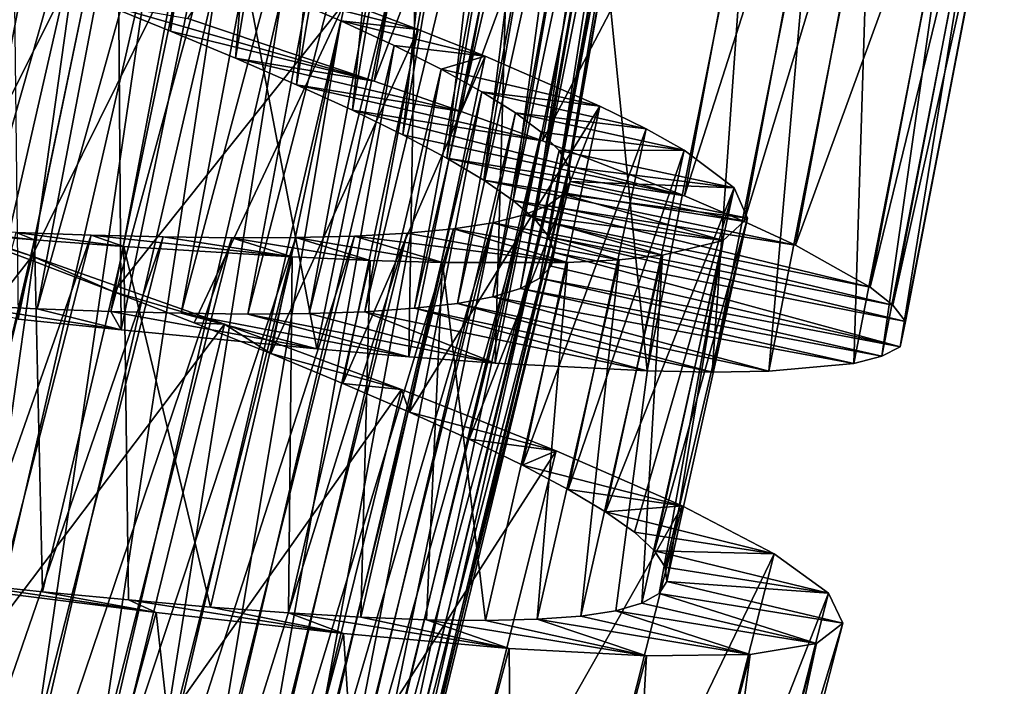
# Model space of a CAD drawing. Header units: millimetres. Extents: x -182 to 217, y -96 to 236.
# Tile 354 of 458: x 156.44 to 162.97, y -37.2 to -32.78. Entities that reach past the tile are written whole.
import ezdxf

# ---------------------------------------------------------------- set-up
doc = ezdxf.new("R2010")
doc.units = ezdxf.units.MM
doc.header["$LTSCALE"] = 52.148148
for name, color, linetype in [('966', 7, 'CONTINUOUS'), ('967', 7, 'CONTINUOUS'), ('968', 7, 'CONTINUOUS'), ('986', 7, 'CONTINUOUS'), ('987', 7, 'CONTINUOUS'), ('988', 7, 'CONTINUOUS')]:
    doc.layers.add(name, color=color, linetype=linetype)

msp = doc.modelspace()

# ---------------------------------------------------------------- linework, layer by layer
at = {"layer": '966', "color": 7, "linetype": 'CONTINUOUS', "true_color": 0xaaaaaa}
for points in [[(157.5572, -32.773, -0.7369), (158.7927, -33.1881, -0.2292), (156.9916, -32.6743, 1.5954), (157.5572, -32.773, -0.7369)], [(156.9916, -32.6743, 1.5954), (158.7927, -33.1881, -0.2292), (157.4439, -32.8569, 1.7691), (156.9916, -32.6743, 1.5954)], [(157.4439, -32.8569, 1.7691), (158.7927, -33.1881, -0.2292), (157.8746, -33.0364, 1.9954), (157.4439, -32.8569, 1.7691)], [(158.7927, -33.1881, -0.2292), (159.3695, -33.3897, 0.1207), (157.8746, -33.0364, 1.9954), (158.7927, -33.1881, -0.2292)], [(157.8746, -33.0364, 1.9954), (159.3695, -33.3897, 0.1207), (158.2794, -33.2121, 2.2723), (157.8746, -33.0364, 1.9954)], [(159.3695, -33.3897, 0.1207), (159.9098, -33.5852, 0.5294), (158.2794, -33.2121, 2.2723), (159.3695, -33.3897, 0.1207)], [(158.2794, -33.2121, 2.2723), (159.9098, -33.5852, 0.5294), (158.6504, -33.3815, 2.5943), (158.2794, -33.2121, 2.2723)], [(159.9098, -33.5852, 0.5294), (160.8507, -33.9498, 1.5002), (158.6504, -33.3815, 2.5943), (159.9098, -33.5852, 0.5294)], [(158.6504, -33.3815, 2.5943), (160.8507, -33.9498, 1.5002), (158.9825, -33.5436, 2.9576), (158.6504, -33.3815, 2.5943)], [(158.9825, -33.5436, 2.9576), (160.8507, -33.9498, 1.5002), (159.2737, -33.6983, 3.3598), (158.9825, -33.5436, 2.9576)], [(160.8507, -33.9498, 1.5002), (161.2467, -34.1185, 2.0577), (159.2737, -33.6983, 3.3598), (160.8507, -33.9498, 1.5002)], [(159.2737, -33.6983, 3.3598), (161.2467, -34.1185, 2.0577), (159.5196, -33.8444, 3.7953), (159.2737, -33.6983, 3.3598)], [(161.2467, -34.1185, 2.0577), (161.5865, -34.2765, 2.6547), (159.5196, -33.8444, 3.7953), (161.2467, -34.1185, 2.0577)], [(159.5196, -33.8444, 3.7953), (161.5865, -34.2765, 2.6547), (159.7155, -33.9802, 4.2558), (159.5196, -33.8444, 3.7953)], [(161.5865, -34.2765, 2.6547), (162.08, -34.5547, 3.9362), (159.7155, -33.9802, 4.2558), (161.5865, -34.2765, 2.6547)], [(159.7155, -33.9802, 4.2558), (162.08, -34.5547, 3.9362), (159.8595, -34.1056, 4.7378), (159.7155, -33.9802, 4.2558)], [(162.08, -34.5547, 3.9362), (162.2308, -34.6747, 4.6142), (159.8595, -34.1056, 4.7378), (162.08, -34.5547, 3.9362)], [(159.8595, -34.1056, 4.7378), (162.2308, -34.6747, 4.6142), (159.9506, -34.2206, 5.238), (159.8595, -34.1056, 4.7378)], [(162.2308, -34.6747, 4.6142), (162.3149, -34.7809, 5.3061), (159.9506, -34.2206, 5.238), (162.2308, -34.6747, 4.6142)], [(159.9506, -34.2206, 5.238), (162.3149, -34.7809, 5.3061), (159.9867, -34.3239, 5.7458), (159.9506, -34.2206, 5.238)], [(159.9867, -34.3239, 5.7458), (162.279, -34.9489, 6.6939), (159.9672, -34.4149, 6.2542), (159.9867, -34.3239, 5.7458)], [(162.3149, -34.7809, 5.3061), (162.279, -34.9489, 6.6939), (159.9867, -34.3239, 5.7458), (162.3149, -34.7809, 5.3061)], [(159.9672, -34.4149, 6.2542), (162.279, -34.9489, 6.6939), (159.8921, -34.4944, 6.7621), (159.9672, -34.4149, 6.2542)], [(159.8921, -34.4944, 6.7621), (162.1589, -35.0115, 7.3857), (159.762, -34.5622, 7.2622), (159.8921, -34.4944, 6.7621)], [(162.279, -34.9489, 6.6939), (162.1589, -35.0115, 7.3857), (159.8921, -34.4944, 6.7621), (162.279, -34.9489, 6.6939)], [(159.762, -34.5622, 7.2622), (161.9722, -35.0594, 8.0637), (159.5793, -34.6177, 7.7442), (159.762, -34.5622, 7.2622)], [(162.1589, -35.0115, 7.3857), (161.9722, -35.0594, 8.0637), (159.762, -34.5622, 7.2622), (162.1589, -35.0115, 7.3857)], [(159.5793, -34.6177, 7.7442), (161.4082, -35.1117, 9.3452), (159.345, -34.6617, 8.2048), (159.5793, -34.6177, 7.7442)], [(161.9722, -35.0594, 8.0637), (161.4082, -35.1117, 9.3452), (159.5793, -34.6177, 7.7442), (161.9722, -35.0594, 8.0637)], [(157.1162, -34.8379, 12.7369), (156.4325, -34.7655, 12.8929), (156.0538, -34.6741, 10.5246), (157.1162, -34.8379, 12.7369)], [(156.5596, -34.697, 10.4046), (157.1162, -34.8379, 12.7369), (156.0538, -34.6741, 10.5246), (156.5596, -34.697, 10.4046)], [(157.047, -34.715, 10.2309), (157.1162, -34.8379, 12.7369), (156.5596, -34.697, 10.4046), (157.047, -34.715, 10.2309)], [(158.4135, -34.9638, 12.2291), (157.1162, -34.8379, 12.7369), (157.047, -34.715, 10.2309), (158.4135, -34.9638, 12.2291)], [(157.5134, -34.7272, 10.0046), (158.4135, -34.9638, 12.2291), (157.047, -34.715, 10.2309), (157.5134, -34.7272, 10.0046)], [(158.7319, -34.7169, 9.0425), (159.5953, -35.0577, 11.4706), (158.3625, -34.7291, 9.4057), (158.7319, -34.7169, 9.0425)], [(159.0608, -34.6946, 8.6403), (160.6031, -35.1093, 10.4997), (158.7319, -34.7169, 9.0425), (159.0608, -34.6946, 8.6403)], [(160.6031, -35.1093, 10.4997), (159.5953, -35.0577, 11.4706), (158.7319, -34.7169, 9.0425), (160.6031, -35.1093, 10.4997)], [(159.345, -34.6617, 8.2048), (161.0334, -35.1171, 9.9423), (159.0608, -34.6946, 8.6403), (159.345, -34.6617, 8.2048)], [(161.0334, -35.1171, 9.9423), (160.6031, -35.1093, 10.4997), (159.0608, -34.6946, 8.6403), (161.0334, -35.1171, 9.9423)], [(161.4082, -35.1117, 9.3452), (161.0334, -35.1171, 9.9423), (159.345, -34.6617, 8.2048), (161.4082, -35.1117, 9.3452)], [(159.0223, -35.0154, 11.8793), (158.4135, -34.9638, 12.2291), (157.5134, -34.7272, 10.0046), (159.0223, -35.0154, 11.8793)], [(157.9547, -34.7322, 9.7278), (159.0223, -35.0154, 11.8793), (157.5134, -34.7272, 10.0046), (157.9547, -34.7322, 9.7278)], [(158.3625, -34.7291, 9.4057), (159.5953, -35.0577, 11.4706), (157.9547, -34.7322, 9.7278), (158.3625, -34.7291, 9.4057)], [(159.5953, -35.0577, 11.4706), (159.0223, -35.0154, 11.8793), (157.9547, -34.7322, 9.7278), (159.5953, -35.0577, 11.4706)]]:
    msp.add_3dface(points, dxfattribs=at)
at = {"layer": '967', "color": 7, "linetype": 'CONTINUOUS', "true_color": 0xaaaaaa}
for points in [[(155.205, -33.8914, -0.9979), (155.9432, -34.1605, 0.2321), (156.5267, -34.3478, -0.8929), (155.205, -33.8914, -0.9979)], [(155.9432, -34.1605, 0.2321), (156.5119, -34.3736, 0.3277), (156.5267, -34.3478, -0.8929), (155.9432, -34.1605, 0.2321)], [(156.5119, -34.3736, 0.3277), (157.0667, -34.5847, 0.4852), (156.5267, -34.3478, -0.8929), (156.5119, -34.3736, 0.3277)], [(156.5267, -34.3478, -0.8929), (157.0667, -34.5847, 0.4852), (157.8012, -34.7994, -0.5152), (156.5267, -34.3478, -0.8929)], [(157.0667, -34.5847, 0.4852), (157.5994, -34.7918, 0.7024), (157.8012, -34.7994, -0.5152), (157.0667, -34.5847, 0.4852)], [(157.5994, -34.7918, 0.7024), (158.1074, -34.9946, 0.9781), (157.8012, -34.7994, -0.5152), (157.5994, -34.7918, 0.7024)], [(157.8012, -34.7994, -0.5152), (158.1074, -34.9946, 0.9781), (158.9733, -35.233, 0.1207), (157.8012, -34.7994, -0.5152)], [(158.1074, -34.9946, 0.9781), (158.5863, -35.1923, 1.3102), (158.9733, -35.233, 0.1207), (158.1074, -34.9946, 0.9781)], [(158.5863, -35.1923, 1.3102), (159.0266, -35.382, 1.6921), (158.9733, -35.233, 0.1207), (158.5863, -35.1923, 1.3102)], [(158.9733, -35.233, 0.1207), (159.0266, -35.382, 1.6921), (159.9995, -35.6386, 0.9903), (158.9733, -35.233, 0.1207)], [(159.0266, -35.382, 1.6921), (159.4233, -35.5623, 2.1193), (159.9995, -35.6386, 0.9903), (159.0266, -35.382, 1.6921)], [(159.4233, -35.5623, 2.1193), (159.7756, -35.7336, 2.5911), (159.9995, -35.6386, 0.9903), (159.4233, -35.5623, 2.1193)], [(159.9995, -35.6386, 0.9903), (159.7756, -35.7336, 2.5911), (160.8336, -36.0039, 2.0577), (159.9995, -35.6386, 0.9903)], [(159.7756, -35.7336, 2.5911), (160.0788, -35.8947, 3.102), (160.8336, -36.0039, 2.0577), (159.7756, -35.7336, 2.5911)], [(160.0788, -35.8947, 3.102), (160.327, -36.0434, 3.6425), (160.8336, -36.0039, 2.0577), (160.0788, -35.8947, 3.102)], [(160.8336, -36.0039, 2.0577), (160.327, -36.0434, 3.6425), (161.4447, -36.3212, 3.2821), (160.8336, -36.0039, 2.0577)], [(160.327, -36.0434, 3.6425), (160.5179, -36.1791, 4.2078), (161.4447, -36.3212, 3.2821), (160.327, -36.0434, 3.6425)], [(160.5179, -36.1791, 4.2078), (160.6505, -36.3019, 4.7951), (161.4447, -36.3212, 3.2821), (160.5179, -36.1791, 4.2078)], [(160.6505, -36.3019, 4.7951), (160.7226, -36.4109, 5.3964), (161.8049, -36.5821, 4.6143), (160.6505, -36.3019, 4.7951)], [(161.4447, -36.3212, 3.2821), (160.6505, -36.3019, 4.7951), (161.8049, -36.5821, 4.6143), (161.4447, -36.3212, 3.2821)], [(160.7226, -36.4109, 5.3964), (160.733, -36.5047, 6), (161.8049, -36.5821, 4.6143), (160.7226, -36.4109, 5.3964)], [(156.5949, -36.5733, 11.5148), (156.0044, -36.5128, 11.6723), (157.3476, -36.7115, 12.5152), (156.5949, -36.5733, 11.5148)], [(157.3476, -36.7115, 12.5152), (156.0044, -36.5128, 11.6723), (156.0061, -36.5424, 12.8929), (157.3476, -36.7115, 12.5152)], [(160.733, -36.5047, 6), (160.6816, -36.584, 6.6036), (161.9006, -36.7817, 6), (160.733, -36.5047, 6)], [(161.8049, -36.5821, 4.6143), (160.733, -36.5047, 6), (161.9006, -36.7817, 6), (161.8049, -36.5821, 4.6143)], [(157.1639, -36.6276, 11.2976), (156.5949, -36.5733, 11.5148), (157.3476, -36.7115, 12.5152), (157.1639, -36.6276, 11.2976)], [(160.6816, -36.584, 6.6036), (160.5682, -36.6489, 7.2049), (161.7255, -36.9171, 7.3857), (160.6816, -36.584, 6.6036)], [(161.9006, -36.7817, 6), (160.6816, -36.584, 6.6036), (161.7255, -36.9171, 7.3857), (161.9006, -36.7817, 6)], [(157.7089, -36.6746, 11.0219), (157.1639, -36.6276, 11.2976), (158.5896, -36.8505, 11.8793), (157.7089, -36.6746, 11.0219)], [(158.5896, -36.8505, 11.8793), (157.1639, -36.6276, 11.2976), (157.3476, -36.7115, 12.5152), (158.5896, -36.8505, 11.8793)], [(158.2255, -36.713, 10.6898), (157.7089, -36.6746, 11.0219), (158.5896, -36.8505, 11.8793), (158.2255, -36.713, 10.6898)], [(160.5682, -36.6489, 7.2049), (160.3946, -36.6991, 7.7922), (161.7255, -36.9171, 7.3857), (160.5682, -36.6489, 7.2049)], [(158.7041, -36.7414, 10.3079), (158.2255, -36.713, 10.6898), (159.6886, -36.9492, 11.0097), (158.7041, -36.7414, 10.3079)], [(159.6886, -36.9492, 11.0097), (158.2255, -36.713, 10.6898), (158.5896, -36.8505, 11.8793), (159.6886, -36.9492, 11.0097)], [(159.1395, -36.7585, 9.8807), (158.7041, -36.7414, 10.3079), (159.6886, -36.9492, 11.0097), (159.1395, -36.7585, 9.8807)], [(160.163, -36.7346, 8.3575), (159.8745, -36.7559, 8.898), (161.2864, -36.9885, 8.7179), (160.163, -36.7346, 8.3575)], [(160.3946, -36.6991, 7.7922), (160.163, -36.7346, 8.3575), (161.2864, -36.9885, 8.7179), (160.3946, -36.6991, 7.7922)], [(161.7255, -36.9171, 7.3857), (160.3946, -36.6991, 7.7922), (161.2864, -36.9885, 8.7179), (161.7255, -36.9171, 7.3857)], [(159.5312, -36.7636, 9.4089), (159.1395, -36.7585, 9.8807), (160.5979, -36.9974, 9.9423), (159.5312, -36.7636, 9.4089)], [(160.5979, -36.9974, 9.9423), (159.1395, -36.7585, 9.8807), (159.6886, -36.9492, 11.0097), (160.5979, -36.9974, 9.9423)], [(159.8745, -36.7559, 8.898), (159.5312, -36.7636, 9.4089), (160.5979, -36.9974, 9.9423), (159.8745, -36.7559, 8.898)], [(161.2864, -36.9885, 8.7179), (159.8745, -36.7559, 8.898), (160.5979, -36.9974, 9.9423), (161.2864, -36.9885, 8.7179)]]:
    msp.add_3dface(points, dxfattribs=at)
at = {"layer": '968', "color": 7, "linetype": 'CONTINUOUS', "true_color": 0xaaaaaa}
for points in [[(158.7927, -33.1881, -0.2292), (157.5572, -32.773, -0.7369), (159.3868, -29.914, -0.2292), (158.7927, -33.1881, -0.2292)], [(158.7927, -33.1881, -0.2292), (159.3868, -29.914, -0.2292), (159.9713, -30.0924, 0.1207), (158.7927, -33.1881, -0.2292)], [(159.3695, -33.3897, 0.1207), (158.7927, -33.1881, -0.2292), (159.9713, -30.0924, 0.1207), (159.3695, -33.3897, 0.1207)], [(159.3695, -33.3897, 0.1207), (159.9713, -30.0924, 0.1207), (160.5189, -30.2661, 0.5294), (159.3695, -33.3897, 0.1207)], [(159.9098, -33.5852, 0.5294), (159.3695, -33.3897, 0.1207), (160.5189, -30.2661, 0.5294), (159.9098, -33.5852, 0.5294)], [(159.9098, -33.5852, 0.5294), (160.5189, -30.2661, 0.5294), (161.4737, -30.5929, 1.5002), (159.9098, -33.5852, 0.5294)], [(160.8507, -33.9498, 1.5002), (159.9098, -33.5852, 0.5294), (161.4737, -30.5929, 1.5002), (160.8507, -33.9498, 1.5002)], [(160.8507, -33.9498, 1.5002), (161.4737, -30.5929, 1.5002), (161.8761, -30.7456, 2.0577), (160.8507, -33.9498, 1.5002)], [(161.2467, -34.1185, 2.0577), (160.8507, -33.9498, 1.5002), (161.8761, -30.7456, 2.0577), (161.2467, -34.1185, 2.0577)], [(161.2467, -34.1185, 2.0577), (161.8761, -30.7456, 2.0577), (162.2219, -30.8899, 2.6547), (161.2467, -34.1185, 2.0577)], [(161.5865, -34.2765, 2.6547), (161.2467, -34.1185, 2.0577), (162.2219, -30.8899, 2.6547), (161.5865, -34.2765, 2.6547)], [(161.5865, -34.2765, 2.6547), (162.2219, -30.8899, 2.6547), (162.7261, -31.1481, 3.9362), (161.5865, -34.2765, 2.6547)], [(162.08, -34.5547, 3.9362), (161.5865, -34.2765, 2.6547), (162.7261, -31.1481, 3.9362), (162.08, -34.5547, 3.9362)], [(162.08, -34.5547, 3.9362), (162.7261, -31.1481, 3.9362), (162.8817, -31.262, 4.6142), (162.08, -34.5547, 3.9362)], [(162.2308, -34.6747, 4.6142), (162.08, -34.5547, 3.9362), (162.8817, -31.262, 4.6142), (162.2308, -34.6747, 4.6142)], [(162.2308, -34.6747, 4.6142), (162.8817, -31.262, 4.6142), (162.9699, -31.3647, 5.3061), (162.2308, -34.6747, 4.6142)], [(162.3149, -34.7809, 5.3061), (162.2308, -34.6747, 4.6142), (162.9699, -31.3647, 5.3061), (162.3149, -34.7809, 5.3061)], [(162.3149, -34.7809, 5.3061), (162.9699, -31.3647, 5.3061), (162.9408, -31.5341, 6.6939), (162.3149, -34.7809, 5.3061)], [(156.4325, -34.7655, 12.8929), (157.0916, -31.5846, 12.8929), (156.3952, -31.5362, 12.9802), (156.4325, -34.7655, 12.8929)], [(156.4325, -34.7655, 12.8929), (157.1162, -34.8379, 12.7369), (157.0916, -31.5846, 12.8929), (156.4325, -34.7655, 12.8929)], [(157.1162, -34.8379, 12.7369), (157.7776, -31.6296, 12.7369), (157.0916, -31.5846, 12.8929), (157.1162, -34.8379, 12.7369)], [(162.279, -34.9489, 6.6939), (162.3149, -34.7809, 5.3061), (162.9408, -31.5341, 6.6939), (162.279, -34.9489, 6.6939)], [(162.279, -34.9489, 6.6939), (162.9408, -31.5341, 6.6939), (162.8233, -31.6014, 7.3857), (162.279, -34.9489, 6.6939)], [(157.1162, -34.8379, 12.7369), (158.4135, -34.9638, 12.2291), (157.7776, -31.6296, 12.7369), (157.1162, -34.8379, 12.7369)], [(158.4135, -34.9638, 12.2291), (159.0789, -31.7035, 12.2291), (157.7776, -31.6296, 12.7369), (158.4135, -34.9638, 12.2291)], [(162.1589, -35.0115, 7.3857), (162.279, -34.9489, 6.6939), (162.8233, -31.6014, 7.3857), (162.1589, -35.0115, 7.3857)], [(162.1589, -35.0115, 7.3857), (162.8233, -31.6014, 7.3857), (162.6386, -31.6567, 8.0637), (162.1589, -35.0115, 7.3857)], [(158.4135, -34.9638, 12.2291), (159.0223, -35.0154, 11.8793), (159.0789, -31.7035, 12.2291), (158.4135, -34.9638, 12.2291)], [(159.0223, -35.0154, 11.8793), (159.6893, -31.7308, 11.8793), (159.0789, -31.7035, 12.2291), (159.0223, -35.0154, 11.8793)], [(161.9722, -35.0594, 8.0637), (162.1589, -35.0115, 7.3857), (162.6386, -31.6567, 8.0637), (161.9722, -35.0594, 8.0637)], [(161.9722, -35.0594, 8.0637), (162.6386, -31.6567, 8.0637), (162.0771, -31.7315, 9.3452), (161.9722, -35.0594, 8.0637)], [(159.0223, -35.0154, 11.8793), (159.5953, -35.0577, 11.4706), (159.6893, -31.7308, 11.8793), (159.0223, -35.0154, 11.8793)], [(159.5953, -35.0577, 11.4706), (160.2635, -31.7501, 11.4706), (159.6893, -31.7308, 11.8793), (159.5953, -35.0577, 11.4706)], [(159.5953, -35.0577, 11.4706), (160.6031, -35.1093, 10.4997), (160.2635, -31.7501, 11.4706), (159.5953, -35.0577, 11.4706)], [(160.6031, -35.1093, 10.4997), (161.2726, -31.7614, 10.4997), (160.2635, -31.7501, 11.4706), (160.6031, -35.1093, 10.4997)], [(160.6031, -35.1093, 10.4997), (161.0334, -35.1171, 9.9423), (161.2726, -31.7614, 10.4997), (160.6031, -35.1093, 10.4997)], [(161.0334, -35.1171, 9.9423), (161.4082, -35.1117, 9.3452), (161.7029, -31.7519, 9.9423), (161.0334, -35.1171, 9.9423)], [(161.0334, -35.1171, 9.9423), (161.7029, -31.7519, 9.9423), (161.2726, -31.7614, 10.4997), (161.0334, -35.1171, 9.9423)], [(161.4082, -35.1117, 9.3452), (161.9722, -35.0594, 8.0637), (162.0771, -31.7315, 9.3452), (161.4082, -35.1117, 9.3452)], [(161.4082, -35.1117, 9.3452), (162.0771, -31.7315, 9.3452), (161.7029, -31.7519, 9.9423), (161.4082, -35.1117, 9.3452)], [(154.4552, -36.995, -0.9979), (155.205, -33.8914, -0.9979), (156.5267, -34.3478, -0.8929), (154.4552, -36.995, -0.9979)], [(155.7576, -37.5039, -0.8929), (154.4552, -36.995, -0.9979), (156.5267, -34.3478, -0.8929), (155.7576, -37.5039, -0.8929)], [(155.7576, -37.5039, -0.8929), (156.5267, -34.3478, -0.8929), (157.8012, -34.7994, -0.5152), (155.7576, -37.5039, -0.8929)], [(157.013, -38.0061, -0.5152), (155.7576, -37.5039, -0.8929), (157.8012, -34.7994, -0.5152), (157.013, -38.0061, -0.5152)], [(157.013, -38.0061, -0.5152), (157.8012, -34.7994, -0.5152), (158.9733, -35.233, 0.1207), (157.013, -38.0061, -0.5152)], [(158.1668, -38.4863, 0.1207), (157.013, -38.0061, -0.5152), (158.9733, -35.233, 0.1207), (158.1668, -38.4863, 0.1207)], [(158.1668, -38.4863, 0.1207), (158.9733, -35.233, 0.1207), (159.9995, -35.6386, 0.9903), (158.1668, -38.4863, 0.1207)], [(159.176, -38.9325, 0.9903), (158.1668, -38.4863, 0.1207), (159.9995, -35.6386, 0.9903), (159.176, -38.9325, 0.9903)], [(159.176, -38.9325, 0.9903), (159.9995, -35.6386, 0.9903), (160.8336, -36.0039, 2.0577), (159.176, -38.9325, 0.9903)], [(159.9947, -39.3309, 2.0577), (159.176, -38.9325, 0.9903), (160.8336, -36.0039, 2.0577), (159.9947, -39.3309, 2.0577)], [(159.9947, -39.3309, 2.0577), (160.8336, -36.0039, 2.0577), (161.4447, -36.3212, 3.2821), (159.9947, -39.3309, 2.0577)], [(160.5927, -39.6724, 3.2821), (159.9947, -39.3309, 2.0577), (161.4447, -36.3212, 3.2821), (160.5927, -39.6724, 3.2821)], [(160.5927, -39.6724, 3.2821), (161.4447, -36.3212, 3.2821), (161.8049, -36.5821, 4.6143), (160.5927, -39.6724, 3.2821)], [(155.1496, -39.676, 12.8929), (156.4833, -39.8985, 12.5152), (156.0061, -36.5424, 12.8929), (155.1496, -39.676, 12.8929)], [(156.4833, -39.8985, 12.5152), (157.3476, -36.7115, 12.5152), (156.0061, -36.5424, 12.8929), (156.4833, -39.8985, 12.5152)], [(160.9422, -39.9475, 4.6143), (160.5927, -39.6724, 3.2821), (161.8049, -36.5821, 4.6143), (160.9422, -39.9475, 4.6143)], [(160.9422, -39.9475, 4.6143), (161.8049, -36.5821, 4.6143), (161.9006, -36.7817, 6), (160.9422, -39.9475, 4.6143)], [(156.4833, -39.8985, 12.5152), (157.7187, -40.0871, 11.8793), (157.3476, -36.7115, 12.5152), (156.4833, -39.8985, 12.5152)], [(157.7187, -40.0871, 11.8793), (158.5896, -36.8505, 11.8793), (157.3476, -36.7115, 12.5152), (157.7187, -40.0871, 11.8793)], [(161.0298, -40.1508, 6), (160.9422, -39.9475, 4.6143), (161.9006, -36.7817, 6), (161.0298, -40.1508, 6)], [(161.0298, -40.1508, 6), (161.9006, -36.7817, 6), (161.7255, -36.9171, 7.3857), (161.0298, -40.1508, 6)], [(157.7187, -40.0871, 11.8793), (158.8129, -40.2296, 11.0097), (158.5896, -36.8505, 11.8793), (157.7187, -40.0871, 11.8793)], [(158.8129, -40.2296, 11.0097), (159.6886, -36.9492, 11.0097), (158.5896, -36.8505, 11.8793), (158.8129, -40.2296, 11.0097)], [(160.8494, -40.2791, 7.3857), (161.0298, -40.1508, 6), (161.7255, -36.9171, 7.3857), (160.8494, -40.2791, 7.3857)], [(160.8494, -40.2791, 7.3857), (161.7255, -36.9171, 7.3857), (161.2864, -36.9885, 8.7179), (160.8494, -40.2791, 7.3857)], [(158.8129, -40.2296, 11.0097), (159.7195, -40.3142, 9.9423), (159.6886, -36.9492, 11.0097), (158.8129, -40.2296, 11.0097)], [(159.7195, -40.3142, 9.9423), (160.5979, -36.9974, 9.9423), (159.6886, -36.9492, 11.0097), (159.7195, -40.3142, 9.9423)], [(159.7195, -40.3142, 9.9423), (160.4079, -40.3328, 8.7179), (160.5979, -36.9974, 9.9423), (159.7195, -40.3142, 9.9423)], [(160.4079, -40.3328, 8.7179), (160.8494, -40.2791, 7.3857), (161.2864, -36.9885, 8.7179), (160.4079, -40.3328, 8.7179)], [(160.4079, -40.3328, 8.7179), (161.2864, -36.9885, 8.7179), (160.5979, -36.9974, 9.9423), (160.4079, -40.3328, 8.7179)]]:
    msp.add_3dface(points, dxfattribs=at)
at = {"layer": '986', "color": 7, "linetype": 'CONTINUOUS', "true_color": 0xaaaaaa}
for points in [[(156.9916, -32.6743, 1.5954), (157.4439, -32.8569, 1.7691), (157.9006, -27.1586, 1.5954), (156.9916, -32.6743, 1.5954)], [(157.9006, -27.1586, 1.5954), (157.4439, -32.8569, 1.7691), (158.3644, -27.3098, 1.7691), (157.9006, -27.1586, 1.5954)], [(157.4439, -32.8569, 1.7691), (157.8746, -33.0364, 1.9954), (158.3644, -27.3098, 1.7691), (157.4439, -32.8569, 1.7691)], [(158.3644, -27.3098, 1.7691), (157.8746, -33.0364, 1.9954), (158.8064, -27.4593, 1.9954), (158.3644, -27.3098, 1.7691)], [(157.8746, -33.0364, 1.9954), (158.2794, -33.2121, 2.2723), (158.8064, -27.4593, 1.9954), (157.8746, -33.0364, 1.9954)], [(158.8064, -27.4593, 1.9954), (158.2794, -33.2121, 2.2723), (159.2223, -27.6067, 2.2723), (158.8064, -27.4593, 1.9954)], [(158.2794, -33.2121, 2.2723), (158.6504, -33.3815, 2.5943), (159.2223, -27.6067, 2.2723), (158.2794, -33.2121, 2.2723)], [(159.2223, -27.6067, 2.2723), (158.6504, -33.3815, 2.5943), (159.604, -27.7502, 2.5943), (159.2223, -27.6067, 2.2723)], [(158.6504, -33.3815, 2.5943), (158.9825, -33.5436, 2.9576), (159.604, -27.7502, 2.5943), (158.6504, -33.3815, 2.5943)], [(159.604, -27.7502, 2.5943), (158.9825, -33.5436, 2.9576), (159.9465, -27.8891, 2.9576), (159.604, -27.7502, 2.5943)], [(158.9825, -33.5436, 2.9576), (159.2737, -33.6983, 3.3598), (159.9465, -27.8891, 2.9576), (158.9825, -33.5436, 2.9576)], [(159.9465, -27.8891, 2.9576), (159.2737, -33.6983, 3.3598), (160.2476, -28.0234, 3.3598), (159.9465, -27.8891, 2.9576)], [(159.2737, -33.6983, 3.3598), (159.5196, -33.8444, 3.7953), (160.2476, -28.0234, 3.3598), (159.2737, -33.6983, 3.3598)], [(160.2476, -28.0234, 3.3598), (159.5196, -33.8444, 3.7953), (160.503, -28.1523, 3.7953), (160.2476, -28.0234, 3.3598)], [(159.5196, -33.8444, 3.7953), (159.7155, -33.9802, 4.2558), (160.503, -28.1523, 3.7953), (159.5196, -33.8444, 3.7953)], [(160.503, -28.1523, 3.7953), (159.7155, -33.9802, 4.2558), (160.7077, -28.2744, 4.2558), (160.503, -28.1523, 3.7953)], [(159.7155, -33.9802, 4.2558), (159.8595, -34.1056, 4.7378), (160.7077, -28.2744, 4.2558), (159.7155, -33.9802, 4.2558)], [(160.7077, -28.2744, 4.2558), (159.8595, -34.1056, 4.7378), (160.86, -28.3896, 4.7378), (160.7077, -28.2744, 4.2558)], [(159.8595, -34.1056, 4.7378), (159.9506, -34.2206, 5.238), (160.86, -28.3896, 4.7378), (159.8595, -34.1056, 4.7378)], [(160.86, -28.3896, 4.7378), (159.9506, -34.2206, 5.238), (160.9588, -28.4981, 5.238), (160.86, -28.3896, 4.7378)], [(159.9506, -34.2206, 5.238), (159.9867, -34.3239, 5.7458), (160.9588, -28.4981, 5.238), (159.9506, -34.2206, 5.238)], [(160.9588, -28.4981, 5.238), (159.9867, -34.3239, 5.7458), (161.0019, -28.5986, 5.7458), (160.9588, -28.4981, 5.238)], [(159.9867, -34.3239, 5.7458), (159.9672, -34.4149, 6.2542), (161.0019, -28.5986, 5.7458), (159.9867, -34.3239, 5.7458)], [(161.0019, -28.5986, 5.7458), (159.9672, -34.4149, 6.2542), (160.9888, -28.6907, 6.2542), (161.0019, -28.5986, 5.7458)], [(159.9672, -34.4149, 6.2542), (159.8921, -34.4944, 6.7621), (160.9888, -28.6907, 6.2542), (159.9672, -34.4149, 6.2542)], [(160.9888, -28.6907, 6.2542), (159.8921, -34.4944, 6.7621), (160.9193, -28.7752, 6.7621), (160.9888, -28.6907, 6.2542)], [(159.8921, -34.4944, 6.7621), (159.762, -34.5622, 7.2622), (160.9193, -28.7752, 6.7621), (159.8921, -34.4944, 6.7621)], [(160.9193, -28.7752, 6.7621), (159.762, -34.5622, 7.2622), (160.7941, -28.8517, 7.2622), (160.9193, -28.7752, 6.7621)], [(159.762, -34.5622, 7.2622), (159.5793, -34.6177, 7.7442), (160.7941, -28.8517, 7.2622), (159.762, -34.5622, 7.2622)], [(160.7941, -28.8517, 7.2622), (159.5793, -34.6177, 7.7442), (160.6157, -28.9197, 7.7442), (160.7941, -28.8517, 7.2622)], [(159.5793, -34.6177, 7.7442), (159.345, -34.6617, 8.2048), (160.6157, -28.9197, 7.7442), (159.5793, -34.6177, 7.7442)], [(160.6157, -28.9197, 7.7442), (159.345, -34.6617, 8.2048), (160.385, -28.9797, 8.2048), (160.6157, -28.9197, 7.7442)], [(159.0608, -34.6946, 8.6403), (158.7319, -34.7169, 9.0425), (160.1037, -29.0321, 8.6403), (159.0608, -34.6946, 8.6403)], [(160.1037, -29.0321, 8.6403), (158.7319, -34.7169, 9.0425), (159.7771, -29.0769, 9.0425), (160.1037, -29.0321, 8.6403)], [(159.345, -34.6617, 8.2048), (159.0608, -34.6946, 8.6403), (160.385, -28.9797, 8.2048), (159.345, -34.6617, 8.2048)], [(160.385, -28.9797, 8.2048), (159.0608, -34.6946, 8.6403), (160.1037, -29.0321, 8.6403), (160.385, -28.9797, 8.2048)], [(158.7319, -34.7169, 9.0425), (158.3625, -34.7291, 9.4057), (159.7771, -29.0769, 9.0425), (158.7319, -34.7169, 9.0425)], [(159.7771, -29.0769, 9.0425), (158.3625, -34.7291, 9.4057), (159.4094, -29.1144, 9.4057), (159.7771, -29.0769, 9.0425)], [(157.5134, -34.7272, 10.0046), (157.047, -34.715, 10.2309), (158.5622, -29.1708, 10.0046), (157.5134, -34.7272, 10.0046)], [(158.5622, -29.1708, 10.0046), (157.047, -34.715, 10.2309), (158.0961, -29.1907, 10.2309), (158.5622, -29.1708, 10.0046)], [(157.9547, -34.7322, 9.7278), (157.5134, -34.7272, 10.0046), (159.0028, -29.1455, 9.7278), (157.9547, -34.7322, 9.7278)], [(159.0028, -29.1455, 9.7278), (157.5134, -34.7272, 10.0046), (158.5622, -29.1708, 10.0046), (159.0028, -29.1455, 9.7278)], [(158.3625, -34.7291, 9.4057), (157.9547, -34.7322, 9.7278), (159.4094, -29.1144, 9.4057), (158.3625, -34.7291, 9.4057)], [(159.4094, -29.1144, 9.4057), (157.9547, -34.7322, 9.7278), (159.0028, -29.1455, 9.7278), (159.4094, -29.1144, 9.4057)], [(155.539, -34.6479, 10.5888), (155.0236, -34.6198, 10.5961), (156.587, -29.2273, 10.5888), (155.539, -34.6479, 10.5888)], [(156.587, -29.2273, 10.5888), (155.0236, -34.6198, 10.5961), (156.0709, -29.2348, 10.5961), (156.587, -29.2273, 10.5888)], [(156.0538, -34.6741, 10.5246), (155.539, -34.6479, 10.5888), (157.1024, -29.2181, 10.5246), (156.0538, -34.6741, 10.5246)], [(157.1024, -29.2181, 10.5246), (155.539, -34.6479, 10.5888), (156.587, -29.2273, 10.5888), (157.1024, -29.2181, 10.5246)], [(156.5596, -34.697, 10.4046), (156.0538, -34.6741, 10.5246), (157.6086, -29.2062, 10.4046), (156.5596, -34.697, 10.4046)], [(157.6086, -29.2062, 10.4046), (156.0538, -34.6741, 10.5246), (157.1024, -29.2181, 10.5246), (157.6086, -29.2062, 10.4046)], [(157.047, -34.715, 10.2309), (156.5596, -34.697, 10.4046), (158.0961, -29.1907, 10.2309), (157.047, -34.715, 10.2309)], [(158.0961, -29.1907, 10.2309), (156.5596, -34.697, 10.4046), (157.6086, -29.2062, 10.4046), (158.0961, -29.1907, 10.2309)], [(156.3773, -31.9009, 1.4362), (155.611, -37.5168, 1.5286), (156.8559, -32.0845, 1.5286), (156.3773, -31.9009, 1.4362)], [(155.611, -37.5168, 1.5286), (156.0608, -37.7296, 1.6756), (156.8559, -32.0845, 1.5286), (155.611, -37.5168, 1.5286)], [(156.8559, -32.0845, 1.5286), (156.0608, -37.7296, 1.6756), (157.3193, -32.2659, 1.6756), (156.8559, -32.0845, 1.5286)], [(156.0608, -37.7296, 1.6756), (156.4903, -37.9378, 1.8757), (157.3193, -32.2659, 1.6756), (156.0608, -37.7296, 1.6756)], [(157.3193, -32.2659, 1.6756), (156.4903, -37.9378, 1.8757), (157.7621, -32.4442, 1.8757), (157.3193, -32.2659, 1.6756)], [(156.4903, -37.9378, 1.8757), (156.8971, -38.1415, 2.1279), (157.7621, -32.4442, 1.8757), (156.4903, -37.9378, 1.8757)], [(157.7621, -32.4442, 1.8757), (156.8971, -38.1415, 2.1279), (158.1819, -32.6194, 2.1279), (157.7621, -32.4442, 1.8757)], [(156.8971, -38.1415, 2.1279), (157.2743, -38.3382, 2.428), (158.1819, -32.6194, 2.1279), (156.8971, -38.1415, 2.1279)], [(158.1819, -32.6194, 2.1279), (157.2743, -38.3382, 2.428), (158.5717, -32.7897, 2.428), (158.1819, -32.6194, 2.1279)], [(157.2743, -38.3382, 2.428), (157.6152, -38.5256, 2.7709), (158.5717, -32.7897, 2.428), (157.2743, -38.3382, 2.428)], [(158.5717, -32.7897, 2.428), (157.6152, -38.5256, 2.7709), (158.9246, -32.9533, 2.7709), (158.5717, -32.7897, 2.428)], [(157.6152, -38.5256, 2.7709), (157.9167, -38.7032, 3.1541), (158.9246, -32.9533, 2.7709), (157.6152, -38.5256, 2.7709)], [(158.9246, -32.9533, 2.7709), (157.9167, -38.7032, 3.1541), (159.2376, -33.1098, 3.1541), (158.9246, -32.9533, 2.7709)], [(157.9167, -38.7032, 3.1541), (158.1759, -38.8704, 3.5739), (159.2376, -33.1098, 3.1541), (157.9167, -38.7032, 3.1541)], [(159.2376, -33.1098, 3.1541), (158.1759, -38.8704, 3.5739), (159.5078, -33.2588, 3.5739), (159.2376, -33.1098, 3.1541)], [(158.1759, -38.8704, 3.5739), (158.388, -39.0251, 4.0228), (159.5078, -33.2588, 3.5739), (158.1759, -38.8704, 3.5739)], [(159.5078, -33.2588, 3.5739), (158.388, -39.0251, 4.0228), (159.7299, -33.3985, 4.0228), (159.5078, -33.2588, 3.5739)], [(158.388, -39.0251, 4.0228), (158.5495, -39.166, 4.4942), (159.7299, -33.3985, 4.0228), (158.388, -39.0251, 4.0228)], [(159.7299, -33.3985, 4.0228), (158.5495, -39.166, 4.4942), (159.9008, -33.528, 4.4942), (159.7299, -33.3985, 4.0228)], [(158.5495, -39.166, 4.4942), (158.6596, -39.2934, 4.986), (159.9008, -33.528, 4.4942), (158.5495, -39.166, 4.4942)], [(159.9008, -33.528, 4.4942), (158.6596, -39.2934, 4.986), (160.0193, -33.6475, 4.986), (159.9008, -33.528, 4.4942)], [(158.6596, -39.2934, 4.986), (158.7164, -39.4065, 5.4917), (160.0193, -33.6475, 4.986), (158.6596, -39.2934, 4.986)], [(160.0193, -33.6475, 4.986), (158.7164, -39.4065, 5.4917), (160.0838, -33.7564, 5.4917), (160.0193, -33.6475, 4.986)], [(158.7164, -39.4065, 5.4917), (158.7187, -39.5039, 6), (160.0838, -33.7564, 5.4917), (158.7164, -39.4065, 5.4917)], [(160.0838, -33.7564, 5.4917), (158.7187, -39.5039, 6), (160.0927, -33.8534, 6), (160.0838, -33.7564, 5.4917)], [(158.7187, -39.5039, 6), (158.6662, -39.5859, 6.5083), (160.0927, -33.8534, 6), (158.7187, -39.5039, 6)], [(160.0927, -33.8534, 6), (158.6662, -39.5859, 6.5083), (160.046, -33.9389, 6.5083), (160.0927, -33.8534, 6)], [(158.6662, -39.5859, 6.5083), (158.5589, -39.6531, 7.014), (160.046, -33.9389, 6.5083), (158.6662, -39.5859, 6.5083)], [(160.046, -33.9389, 6.5083), (158.5589, -39.6531, 7.014), (159.9436, -34.0133, 7.014), (160.046, -33.9389, 6.5083)], [(158.5589, -39.6531, 7.014), (158.3987, -39.7049, 7.5058), (159.9436, -34.0133, 7.014), (158.5589, -39.6531, 7.014)], [(159.9436, -34.0133, 7.014), (158.3987, -39.7049, 7.5058), (159.7873, -34.0759, 7.5058), (159.9436, -34.0133, 7.014)], [(158.1875, -39.7414, 7.9772), (157.9259, -39.7635, 8.4261), (159.5791, -34.1269, 7.9772), (158.1875, -39.7414, 7.9772)], [(159.5791, -34.1269, 7.9772), (157.9259, -39.7635, 8.4261), (159.3197, -34.1669, 8.4261), (159.5791, -34.1269, 7.9772)], [(158.3987, -39.7049, 7.5058), (158.1875, -39.7414, 7.9772), (159.7873, -34.0759, 7.5058), (158.3987, -39.7049, 7.5058)], [(159.7873, -34.0759, 7.5058), (158.1875, -39.7414, 7.9772), (159.5791, -34.1269, 7.9772), (159.7873, -34.0759, 7.5058)], [(156.9169, -34.2091, 10.3244), (155.0309, -39.5889, 10.4714), (156.4196, -34.1916, 10.4714), (156.9169, -34.2091, 10.3244)], [(157.6175, -39.7718, 8.8459), (157.2677, -39.7671, 9.2291), (159.0126, -34.1964, 8.8459), (157.6175, -39.7718, 8.8459)], [(159.0126, -34.1964, 8.8459), (157.2677, -39.7671, 9.2291), (158.6632, -34.2157, 9.2291), (159.0126, -34.1964, 8.8459)], [(157.9259, -39.7635, 8.4261), (157.6175, -39.7718, 8.8459), (159.3197, -34.1669, 8.4261), (157.9259, -39.7635, 8.4261)], [(159.3197, -34.1669, 8.4261), (157.6175, -39.7718, 8.8459), (159.0126, -34.1964, 8.8459), (159.3197, -34.1669, 8.4261)], [(155.5259, -39.6405, 10.3244), (155.0309, -39.5889, 10.4714), (156.9169, -34.2091, 10.3244), (155.5259, -39.6405, 10.3244)], [(157.3941, -34.2213, 10.1243), (155.5259, -39.6405, 10.3244), (156.9169, -34.2091, 10.3244), (157.3941, -34.2213, 10.1243)], [(156.0011, -39.6855, 10.1243), (155.5259, -39.6405, 10.3244), (157.3941, -34.2213, 10.1243), (156.0011, -39.6855, 10.1243)], [(157.849, -34.2273, 9.8721), (156.0011, -39.6855, 10.1243), (157.3941, -34.2213, 10.1243), (157.849, -34.2273, 9.8721)], [(156.4545, -39.7227, 9.8721), (156.0011, -39.6855, 10.1243), (157.849, -34.2273, 9.8721), (156.4545, -39.7227, 9.8721)], [(156.879, -39.7503, 9.572), (156.4545, -39.7227, 9.8721), (158.2744, -34.2257, 9.572), (156.879, -39.7503, 9.572)], [(158.2744, -34.2257, 9.572), (156.4545, -39.7227, 9.8721), (157.849, -34.2273, 9.8721), (158.2744, -34.2257, 9.572)], [(157.2677, -39.7671, 9.2291), (156.879, -39.7503, 9.572), (158.6632, -34.2157, 9.2291), (157.2677, -39.7671, 9.2291)], [(158.6632, -34.2157, 9.2291), (156.879, -39.7503, 9.572), (158.2744, -34.2257, 9.572), (158.6632, -34.2157, 9.2291)]]:
    msp.add_3dface(points, dxfattribs=at)
at = {"layer": '987', "color": 7, "linetype": 'CONTINUOUS', "true_color": 0xaaaaaa}
for points in [[(158.1819, -32.6194, 2.1279), (158.5717, -32.7897, 2.428), (159.0843, -32.8466, 1.3102), (158.1819, -32.6194, 2.1279)], [(158.5999, -32.6627, 0.9781), (158.1819, -32.6194, 2.1279), (159.0843, -32.8466, 1.3102), (158.5999, -32.6627, 0.9781)], [(158.5717, -32.7897, 2.428), (158.9246, -32.9533, 2.7709), (159.5298, -33.0235, 1.6921), (158.5717, -32.7897, 2.428)], [(159.0843, -32.8466, 1.3102), (158.5717, -32.7897, 2.428), (159.5298, -33.0235, 1.6921), (159.0843, -32.8466, 1.3102)], [(158.9246, -32.9533, 2.7709), (159.2376, -33.1098, 3.1541), (159.5298, -33.0235, 1.6921), (158.9246, -32.9533, 2.7709)], [(159.5298, -33.0235, 1.6921), (159.2376, -33.1098, 3.1541), (160.2886, -33.3535, 2.5911), (159.5298, -33.0235, 1.6921)], [(159.2376, -33.1098, 3.1541), (159.5078, -33.2588, 3.5739), (160.2886, -33.3535, 2.5911), (159.2376, -33.1098, 3.1541)], [(159.5078, -33.2588, 3.5739), (159.7299, -33.3985, 4.0228), (160.5963, -33.5058, 3.102), (159.5078, -33.2588, 3.5739)], [(160.2886, -33.3535, 2.5911), (159.5078, -33.2588, 3.5739), (160.5963, -33.5058, 3.102), (160.2886, -33.3535, 2.5911)], [(159.7299, -33.3985, 4.0228), (159.9008, -33.528, 4.4942), (160.8487, -33.6473, 3.6425), (159.7299, -33.3985, 4.0228)], [(160.5963, -33.5058, 3.102), (159.7299, -33.3985, 4.0228), (160.8487, -33.6473, 3.6425), (160.5963, -33.5058, 3.102)], [(159.9008, -33.528, 4.4942), (160.0193, -33.6475, 4.986), (160.8487, -33.6473, 3.6425), (159.9008, -33.528, 4.4942)], [(160.8487, -33.6473, 3.6425), (160.0193, -33.6475, 4.986), (161.1795, -33.8963, 4.7951), (160.8487, -33.6473, 3.6425)], [(160.0193, -33.6475, 4.986), (160.0838, -33.7564, 5.4917), (161.1795, -33.8963, 4.7951), (160.0193, -33.6475, 4.986)], [(160.0838, -33.7564, 5.4917), (160.0927, -33.8534, 6), (161.1795, -33.8963, 4.7951), (160.0838, -33.7564, 5.4917)], [(160.0927, -33.8534, 6), (160.046, -33.9389, 6.5083), (161.2678, -34.0968, 6), (160.0927, -33.8534, 6)], [(161.1795, -33.8963, 4.7951), (160.0927, -33.8534, 6), (161.2678, -34.0968, 6), (161.1795, -33.8963, 4.7951)], [(160.046, -33.9389, 6.5083), (159.9436, -34.0133, 7.014), (161.1072, -34.2456, 7.2049), (160.046, -33.9389, 6.5083)], [(161.2678, -34.0968, 6), (160.046, -33.9389, 6.5083), (161.1072, -34.2456, 7.2049), (161.2678, -34.0968, 6)], [(159.9436, -34.0133, 7.014), (159.7873, -34.0759, 7.5058), (161.1072, -34.2456, 7.2049), (159.9436, -34.0133, 7.014)], [(159.5791, -34.1269, 7.9772), (159.3197, -34.1669, 8.4261), (160.4168, -34.3725, 8.898), (159.5791, -34.1269, 7.9772)], [(159.7873, -34.0759, 7.5058), (159.5791, -34.1269, 7.9772), (160.7047, -34.3429, 8.3575), (159.7873, -34.0759, 7.5058)], [(160.7047, -34.3429, 8.3575), (159.5791, -34.1269, 7.9772), (160.4168, -34.3725, 8.898), (160.7047, -34.3429, 8.3575)], [(161.1072, -34.2456, 7.2049), (159.7873, -34.0759, 7.5058), (160.7047, -34.3429, 8.3575), (161.1072, -34.2456, 7.2049)], [(156.4196, -34.1916, 10.4714), (155.9075, -34.17, 10.5638), (156.5414, -34.2407, 11.6723), (156.4196, -34.1916, 10.4714)], [(156.5414, -34.2407, 11.6723), (155.9075, -34.17, 10.5638), (155.9359, -34.193, 11.7679), (156.5414, -34.2407, 11.6723)], [(156.9169, -34.2091, 10.3244), (156.4196, -34.1916, 10.4714), (157.1334, -34.2843, 11.5148), (156.9169, -34.2091, 10.3244)], [(157.1334, -34.2843, 11.5148), (156.4196, -34.1916, 10.4714), (156.5414, -34.2407, 11.6723), (157.1334, -34.2843, 11.5148)], [(159.0126, -34.1964, 8.8459), (158.6632, -34.2157, 9.2291), (160.074, -34.3901, 9.4089), (159.0126, -34.1964, 8.8459)], [(159.3197, -34.1669, 8.4261), (159.0126, -34.1964, 8.8459), (160.074, -34.3901, 9.4089), (159.3197, -34.1669, 8.4261)], [(160.4168, -34.3725, 8.898), (159.3197, -34.1669, 8.4261), (160.074, -34.3901, 9.4089), (160.4168, -34.3725, 8.898)], [(157.3941, -34.2213, 10.1243), (156.9169, -34.2091, 10.3244), (158.2498, -34.3535, 11.0219), (157.3941, -34.2213, 10.1243)], [(158.2498, -34.3535, 11.0219), (156.9169, -34.2091, 10.3244), (157.1334, -34.2843, 11.5148), (158.2498, -34.3535, 11.0219)], [(157.849, -34.2273, 9.8721), (157.3941, -34.2213, 10.1243), (158.2498, -34.3535, 11.0219), (157.849, -34.2273, 9.8721)], [(158.2744, -34.2257, 9.572), (157.849, -34.2273, 9.8721), (158.7674, -34.377, 10.6898), (158.2744, -34.2257, 9.572)], [(158.7674, -34.377, 10.6898), (157.849, -34.2273, 9.8721), (158.2498, -34.3535, 11.0219), (158.7674, -34.377, 10.6898)], [(158.6632, -34.2157, 9.2291), (158.2744, -34.2257, 9.572), (159.2465, -34.3916, 10.3079), (158.6632, -34.2157, 9.2291)], [(159.2465, -34.3916, 10.3079), (158.2744, -34.2257, 9.572), (158.7674, -34.377, 10.6898), (159.2465, -34.3916, 10.3079)], [(160.074, -34.3901, 9.4089), (158.6632, -34.2157, 9.2291), (159.2465, -34.3916, 10.3079), (160.074, -34.3901, 9.4089)]]:
    msp.add_3dface(points, dxfattribs=at)
at = {"layer": '988', "color": 7, "linetype": 'CONTINUOUS', "true_color": 0xaaaaaa}
for points in [[(155.9432, -34.1605, 0.2321), (156.4126, -31.8911, 0.2321), (156.9872, -32.0878, 0.3277), (155.9432, -34.1605, 0.2321)], [(156.5119, -34.3736, 0.3277), (155.9432, -34.1605, 0.2321), (156.9872, -32.0878, 0.3277), (156.5119, -34.3736, 0.3277)], [(156.5119, -34.3736, 0.3277), (156.9872, -32.0878, 0.3277), (157.5478, -32.2829, 0.4852), (156.5119, -34.3736, 0.3277)], [(157.0667, -34.5847, 0.4852), (156.5119, -34.3736, 0.3277), (157.5478, -32.2829, 0.4852), (157.0667, -34.5847, 0.4852)], [(157.0667, -34.5847, 0.4852), (157.5478, -32.2829, 0.4852), (158.5999, -32.6627, 0.9781), (157.0667, -34.5847, 0.4852)], [(157.5994, -34.7918, 0.7024), (157.0667, -34.5847, 0.4852), (158.5999, -32.6627, 0.9781), (157.5994, -34.7918, 0.7024)], [(158.1074, -34.9946, 0.9781), (157.5994, -34.7918, 0.7024), (158.5999, -32.6627, 0.9781), (158.1074, -34.9946, 0.9781)], [(158.1074, -34.9946, 0.9781), (158.5999, -32.6627, 0.9781), (159.0843, -32.8466, 1.3102), (158.1074, -34.9946, 0.9781)], [(158.5863, -35.1923, 1.3102), (158.1074, -34.9946, 0.9781), (159.0843, -32.8466, 1.3102), (158.5863, -35.1923, 1.3102)], [(158.5863, -35.1923, 1.3102), (159.0843, -32.8466, 1.3102), (159.5298, -33.0235, 1.6921), (158.5863, -35.1923, 1.3102)], [(159.0266, -35.382, 1.6921), (158.5863, -35.1923, 1.3102), (159.5298, -33.0235, 1.6921), (159.0266, -35.382, 1.6921)], [(159.0266, -35.382, 1.6921), (159.5298, -33.0235, 1.6921), (160.2886, -33.3535, 2.5911), (159.0266, -35.382, 1.6921)], [(159.4233, -35.5623, 2.1193), (159.0266, -35.382, 1.6921), (160.2886, -33.3535, 2.5911), (159.4233, -35.5623, 2.1193)], [(159.7756, -35.7336, 2.5911), (159.4233, -35.5623, 2.1193), (160.2886, -33.3535, 2.5911), (159.7756, -35.7336, 2.5911)], [(159.7756, -35.7336, 2.5911), (160.2886, -33.3535, 2.5911), (160.5963, -33.5058, 3.102), (159.7756, -35.7336, 2.5911)], [(160.0788, -35.8947, 3.102), (159.7756, -35.7336, 2.5911), (160.5963, -33.5058, 3.102), (160.0788, -35.8947, 3.102)], [(160.0788, -35.8947, 3.102), (160.5963, -33.5058, 3.102), (160.8487, -33.6473, 3.6425), (160.0788, -35.8947, 3.102)], [(160.327, -36.0434, 3.6425), (160.0788, -35.8947, 3.102), (160.8487, -33.6473, 3.6425), (160.327, -36.0434, 3.6425)], [(160.327, -36.0434, 3.6425), (160.8487, -33.6473, 3.6425), (161.1795, -33.8963, 4.7951), (160.327, -36.0434, 3.6425)], [(160.5179, -36.1791, 4.2078), (160.327, -36.0434, 3.6425), (161.1795, -33.8963, 4.7951), (160.5179, -36.1791, 4.2078)], [(160.6505, -36.3019, 4.7951), (160.5179, -36.1791, 4.2078), (161.1795, -33.8963, 4.7951), (160.6505, -36.3019, 4.7951)], [(160.6505, -36.3019, 4.7951), (161.1795, -33.8963, 4.7951), (161.2678, -34.0968, 6), (160.6505, -36.3019, 4.7951)], [(160.7226, -36.4109, 5.3964), (160.6505, -36.3019, 4.7951), (161.2678, -34.0968, 6), (160.7226, -36.4109, 5.3964)], [(160.733, -36.5047, 6), (160.7226, -36.4109, 5.3964), (161.2678, -34.0968, 6), (160.733, -36.5047, 6)], [(160.733, -36.5047, 6), (161.2678, -34.0968, 6), (161.1072, -34.2456, 7.2049), (160.733, -36.5047, 6)], [(156.0044, -36.5128, 11.6723), (156.5414, -34.2407, 11.6723), (155.9359, -34.193, 11.7679), (156.0044, -36.5128, 11.6723)], [(156.0044, -36.5128, 11.6723), (156.5949, -36.5733, 11.5148), (156.5414, -34.2407, 11.6723), (156.0044, -36.5128, 11.6723)], [(156.5949, -36.5733, 11.5148), (157.1334, -34.2843, 11.5148), (156.5414, -34.2407, 11.6723), (156.5949, -36.5733, 11.5148)], [(160.5682, -36.6489, 7.2049), (160.6816, -36.584, 6.6036), (161.1072, -34.2456, 7.2049), (160.5682, -36.6489, 7.2049)], [(160.5682, -36.6489, 7.2049), (161.1072, -34.2456, 7.2049), (160.7047, -34.3429, 8.3575), (160.5682, -36.6489, 7.2049)], [(160.6816, -36.584, 6.6036), (160.733, -36.5047, 6), (161.1072, -34.2456, 7.2049), (160.6816, -36.584, 6.6036)], [(156.5949, -36.5733, 11.5148), (157.1639, -36.6276, 11.2976), (157.1334, -34.2843, 11.5148), (156.5949, -36.5733, 11.5148)], [(157.1639, -36.6276, 11.2976), (157.7089, -36.6746, 11.0219), (157.1334, -34.2843, 11.5148), (157.1639, -36.6276, 11.2976)], [(157.7089, -36.6746, 11.0219), (158.2498, -34.3535, 11.0219), (157.1334, -34.2843, 11.5148), (157.7089, -36.6746, 11.0219)], [(157.7089, -36.6746, 11.0219), (158.2255, -36.713, 10.6898), (158.2498, -34.3535, 11.0219), (157.7089, -36.6746, 11.0219)], [(158.2255, -36.713, 10.6898), (158.7674, -34.377, 10.6898), (158.2498, -34.3535, 11.0219), (158.2255, -36.713, 10.6898)], [(158.2255, -36.713, 10.6898), (158.7041, -36.7414, 10.3079), (158.7674, -34.377, 10.6898), (158.2255, -36.713, 10.6898)], [(158.7041, -36.7414, 10.3079), (159.2465, -34.3916, 10.3079), (158.7674, -34.377, 10.6898), (158.7041, -36.7414, 10.3079)], [(158.7041, -36.7414, 10.3079), (159.1395, -36.7585, 9.8807), (159.2465, -34.3916, 10.3079), (158.7041, -36.7414, 10.3079)], [(159.1395, -36.7585, 9.8807), (159.5312, -36.7636, 9.4089), (159.2465, -34.3916, 10.3079), (159.1395, -36.7585, 9.8807)], [(159.5312, -36.7636, 9.4089), (160.074, -34.3901, 9.4089), (159.2465, -34.3916, 10.3079), (159.5312, -36.7636, 9.4089)], [(159.5312, -36.7636, 9.4089), (159.8745, -36.7559, 8.898), (160.074, -34.3901, 9.4089), (159.5312, -36.7636, 9.4089)], [(159.8745, -36.7559, 8.898), (160.163, -36.7346, 8.3575), (160.4168, -34.3725, 8.898), (159.8745, -36.7559, 8.898)], [(159.8745, -36.7559, 8.898), (160.4168, -34.3725, 8.898), (160.074, -34.3901, 9.4089), (159.8745, -36.7559, 8.898)], [(160.163, -36.7346, 8.3575), (160.3946, -36.6991, 7.7922), (160.7047, -34.3429, 8.3575), (160.163, -36.7346, 8.3575)], [(160.163, -36.7346, 8.3575), (160.7047, -34.3429, 8.3575), (160.4168, -34.3725, 8.898), (160.163, -36.7346, 8.3575)], [(160.3946, -36.6991, 7.7922), (160.5682, -36.6489, 7.2049), (160.7047, -34.3429, 8.3575), (160.3946, -36.6991, 7.7922)]]:
    msp.add_3dface(points, dxfattribs=at)

doc.saveas('drawing.dxf')
